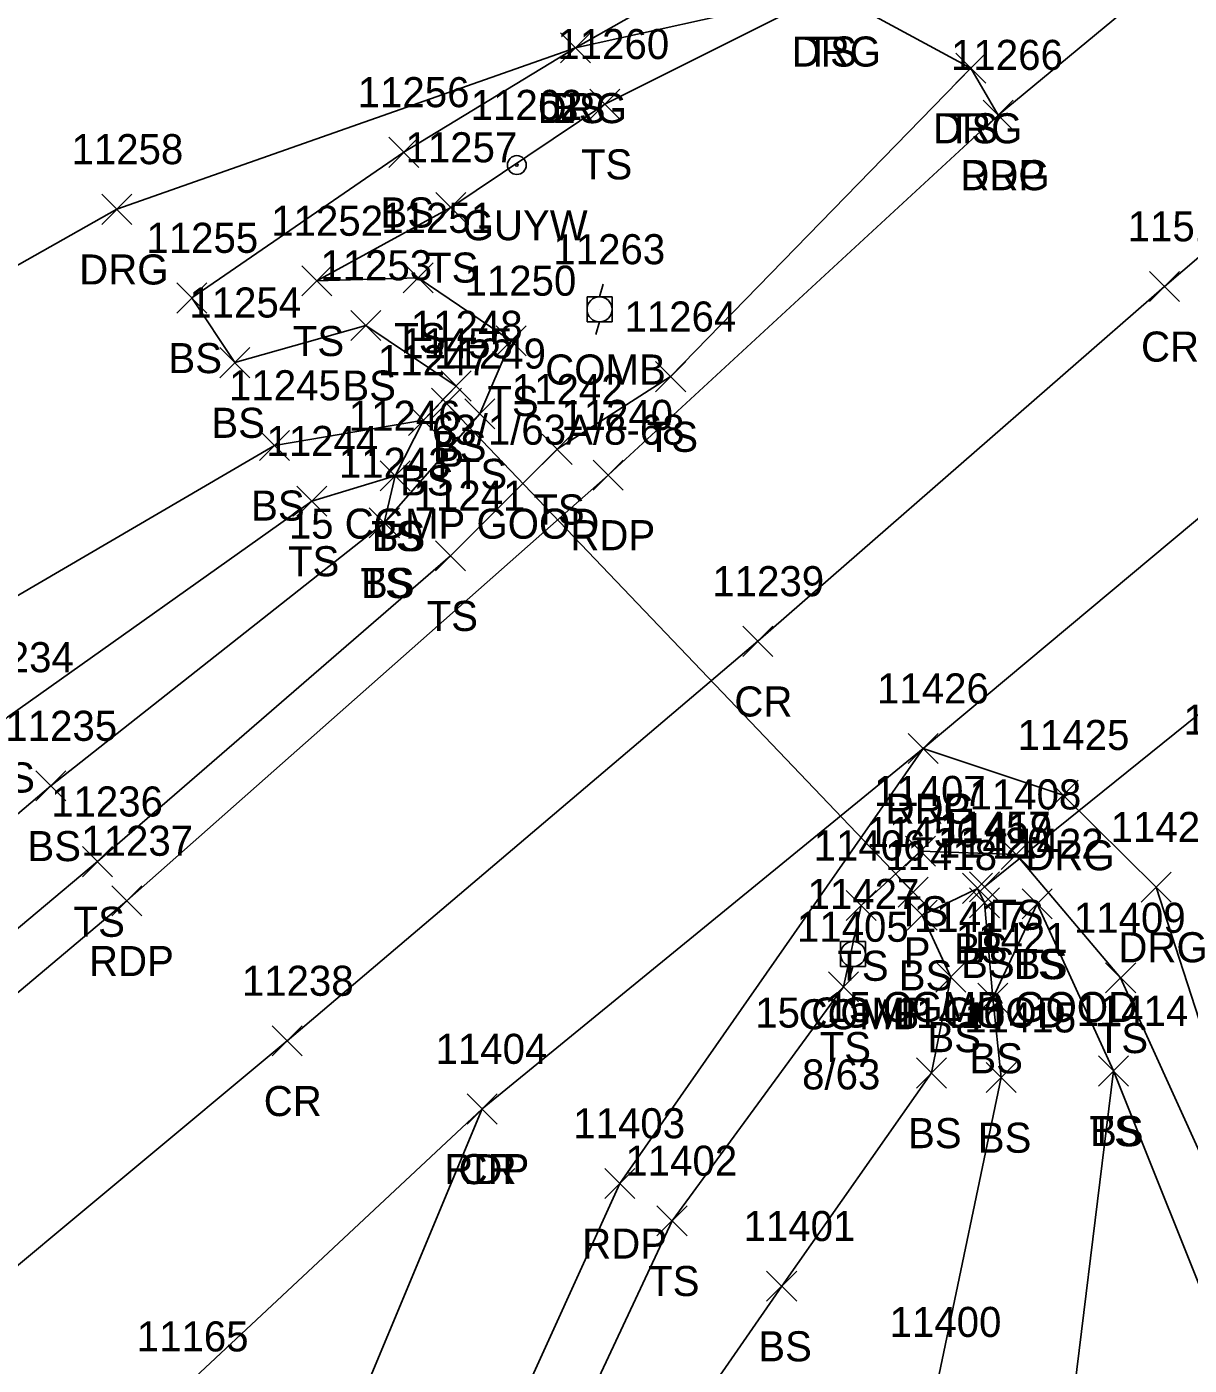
# Model space of a CAD drawing. Extents: x 1475671 to 1477951, y 592661 to 593821.
# Drawn here: x 1476858.4 to 1476935.7, y 593335.9 to 593424.9 of the extents above; entities that cross this region are included whole.
import ezdxf

# ---------------------------------------------------------------- set-up
doc = ezdxf.new("R2010")
doc.units = 0
for name, color, linetype in [('D_A', 7, 'Continuous'), ('D_C', 7, 'Continuous'), ('D_I', 7, 'Continuous'), ('D_TIC', 7, 'Continuous'), ('DCP', 7, 'Continuous'), ('L_A', 7, 'Continuous'), ('L_I', 7, 'Continuous'), ('L_TIC', 7, 'Continuous'), ('LELB', 7, 'Continuous'), ('P_A', 7, 'Continuous'), ('P_I', 7, 'Continuous'), ('P_TIC', 7, 'Continuous'), ('PET', 7, 'Continuous'), ('PRC', 7, 'Continuous'), ('R_A', 7, 'Continuous'), ('R_I', 7, 'Continuous'), ('R_TIC', 7, 'Continuous'), ('RDG', 7, 'Continuous'), ('U_A', 7, 'Continuous'), ('U_C', 7, 'Continuous'), ('U_I', 7, 'Continuous'), ('UP', 7, 'Continuous'), ('UPGW', 7, 'Continuous')]:
    doc.layers.add(name, color=color, linetype=linetype)

msp = doc.modelspace()

# ---------------------------------------------------------------- linework, layer by layer
at = {"layer": 'D_TIC'}
for points in [[(1476885.297, 593398.907), (1476887.297, 593400.907)], [(1476887.297, 593398.907), (1476885.297, 593400.907)], [(1476916.326, 593366.395), (1476918.326, 593368.395)], [(1476918.326, 593366.395), (1476916.326, 593368.395)], [(1476921.075, 593366.764), (1476923.075, 593368.764)], [(1476923.075, 593366.764), (1476921.075, 593368.764)]]:
    msp.add_lwpolyline(points, dxfattribs=at)
at = {"layer": 'DCP'}
for points in [[(1476886.297, 593399.907), (1476917.326, 593367.395)], [(1476922.075, 593367.764), (1476945.815, 593386.869)]]:
    msp.add_lwpolyline(points, dxfattribs=at)
at = {"layer": 'L_TIC'}
for points in [[(1476893.866, 593422.541), (1476895.866, 593424.541)], [(1476895.866, 593422.541), (1476893.866, 593424.541)], [(1476920.171, 593421.2), (1476922.171, 593423.2)], [(1476922.171, 593421.2), (1476920.171, 593423.2)], [(1476895.826, 593418.8), (1476897.826, 593420.8)], [(1476897.826, 593418.8), (1476895.826, 593420.8)], [(1476882.461, 593415.601), (1476884.461, 593417.601)], [(1476884.461, 593415.601), (1476882.461, 593417.601)], [(1476885.588, 593411.936), (1476887.588, 593413.936)], [(1476887.588, 593411.936), (1476885.588, 593413.936)], [(1476876.659, 593407.051), (1476878.659, 593409.051)], [(1476878.659, 593407.051), (1476876.659, 593409.051)], [(1476883.407, 593407.246), (1476885.407, 593409.246)], [(1476885.407, 593407.246), (1476883.407, 593409.246)], [(1476868.355, 593405.915), (1476870.355, 593407.915)], [(1476870.355, 593405.915), (1476868.355, 593407.915)], [(1476879.922, 593404.091), (1476881.922, 593406.091)], [(1476881.922, 593404.091), (1476879.922, 593406.091)], [(1476889.599, 593403.065), (1476891.599, 593405.065)], [(1476891.599, 593403.065), (1476889.599, 593405.065)], [(1476871.209, 593401.613), (1476873.209, 593403.613)], [(1476873.209, 593401.613), (1476871.209, 593403.613)], [(1476900.202, 593400.682), (1476902.202, 593402.682)], [(1476902.202, 593400.682), (1476900.202, 593402.682)], [(1476885.944, 593400.061), (1476887.944, 593402.061)], [(1476887.944, 593400.061), (1476885.944, 593402.061)], [(1476887.502, 593398.218), (1476889.502, 593400.218)], [(1476889.502, 593398.218), (1476887.502, 593400.218)], [(1476883.755, 593397.78), (1476885.755, 593399.78)], [(1476885.755, 593397.78), (1476883.755, 593399.78)], [(1476883.755, 593397.78), (1476885.755, 593399.78)], [(1476885.755, 593397.78), (1476883.755, 593399.78)], [(1476873.852, 593396.11), (1476875.852, 593398.11)], [(1476875.852, 593396.11), (1476873.852, 593398.11)], [(1476892.658, 593395.85), (1476894.658, 593397.85)], [(1476894.658, 593395.85), (1476892.658, 593397.85)], [(1476881.87, 593394.083), (1476883.87, 593396.083)], [(1476883.87, 593394.083), (1476881.87, 593396.083)], [(1476881.87, 593394.083), (1476883.87, 593396.083)], [(1476883.87, 593394.083), (1476881.87, 593396.083)], [(1476876.337, 593392.408), (1476878.337, 593394.408)], [(1476878.337, 593392.408), (1476876.337, 593394.408)], [(1476881.156, 593390.956), (1476883.156, 593392.956)], [(1476883.156, 593390.956), (1476881.156, 593392.956)], [(1476881.156, 593390.956), (1476883.156, 593392.956)], [(1476883.156, 593390.956), (1476881.156, 593392.956)], [(1476885.56, 593388.771), (1476887.56, 593390.771)], [(1476887.56, 593388.771), (1476885.56, 593390.771)], [(1476858.972, 593373.464), (1476860.972, 593375.464)], [(1476860.972, 593373.464), (1476858.972, 593375.464)], [(1476916.831, 593369.133), (1476918.831, 593371.133)], [(1476918.831, 593369.133), (1476916.831, 593371.133)], [(1476923.184, 593368.902), (1476925.184, 593370.902)], [(1476925.184, 593368.902), (1476923.184, 593370.902)], [(1476862.072, 593368.432), (1476864.072, 593370.432)], [(1476864.072, 593368.432), (1476862.072, 593370.432)], [(1476920.608, 593366.656), (1476922.608, 593368.656)], [(1476922.608, 593366.656), (1476920.608, 593368.656)], [(1476912.877, 593365.507), (1476914.877, 593367.507)], [(1476914.877, 593365.507), (1476912.877, 593367.507)], [(1476921.082, 593365.692), (1476923.082, 593367.692)], [(1476923.082, 593365.692), (1476921.082, 593367.692)], [(1476924.589, 593365.619), (1476926.589, 593367.619)], [(1476926.589, 593365.619), (1476924.589, 593367.619)], [(1476924.589, 593365.619), (1476926.589, 593367.619)], [(1476926.589, 593365.619), (1476924.589, 593367.619)], [(1476916.933, 593364.867), (1476918.933, 593366.867)], [(1476918.933, 593364.867), (1476916.933, 593366.867)], [(1476918.843, 593360.76), (1476920.843, 593362.76)], [(1476920.843, 593360.76), (1476918.843, 593362.76)], [(1476930.137, 593360.698), (1476932.137, 593362.698)], [(1476932.137, 593360.698), (1476930.137, 593362.698)], [(1476911.706, 593360.103), (1476913.706, 593362.103)], [(1476913.706, 593360.103), (1476911.706, 593362.103)], [(1476921.632, 593359.354), (1476923.632, 593361.354)], [(1476923.632, 593359.354), (1476921.632, 593361.354)], [(1476921.632, 593359.354), (1476923.632, 593361.354)], [(1476923.632, 593359.354), (1476921.632, 593361.354)], [(1476917.55, 593354.377), (1476919.55, 593356.377)], [(1476919.55, 593354.377), (1476917.55, 593356.377)], [(1476929.657, 593354.511), (1476931.657, 593356.511)], [(1476931.657, 593354.511), (1476929.657, 593356.511)], [(1476929.657, 593354.511), (1476931.657, 593356.511)], [(1476931.657, 593354.511), (1476929.657, 593356.511)], [(1476922.193, 593354.073), (1476924.193, 593356.073)], [(1476924.193, 593354.073), (1476922.193, 593356.073)], [(1476900.294, 593344.545), (1476902.294, 593346.545)], [(1476902.294, 593344.545), (1476900.294, 593346.545)], [(1476907.588, 593340.202), (1476909.588, 593342.202)], [(1476909.588, 593340.202), (1476907.588, 593342.202)]]:
    msp.add_lwpolyline(points, dxfattribs=at)
at = {"layer": 'LELB'}
for points in [[(1476660.789, 593199.46), (1476674.625, 593214.334), (1476703.919, 593243.374), (1476720.543, 593255.98), (1476751.698, 593282.608), (1476781.768, 593307.792), (1476789.039, 593316.89), (1476807.892, 593333.244), (1476839.71, 593357.282), (1476859.972, 593374.464), (1476882.156, 593391.956), (1476882.87, 593395.083), (1476884.755, 593398.78), (1476886.944, 593401.061), (1476880.922, 593405.091), (1476872.209, 593402.613), (1476869.355, 593406.915), (1476883.461, 593416.601), (1476894.866, 593423.541), (1476922.159, 593439.01), (1476941.743, 593451.298), (1476958.297, 593465.188), (1476973.773, 593478.901)], [(1476882.156, 593391.956), (1476888.502, 593399.218), (1476890.599, 593404.065), (1476884.407, 593408.246), (1476877.659, 593408.051), (1476886.588, 593412.936), (1476896.826, 593419.8), (1476911.767, 593427.302)], [(1476525.71, 593116.601), (1476535.993, 593117.469), (1476564.386, 593135.958), (1476604.974, 593161.161), (1476624.83, 593173.855), (1476638.095, 593183.34), (1476660.789, 593199.46), (1476676.812, 593212.322), (1476707.127, 593238.69), (1476723.806, 593252.602), (1476754.144, 593278.445), (1476785.314, 593303.015), (1476812.795, 593326.193), (1476842.986, 593352.592), (1476863.072, 593369.432), (1476886.56, 593389.771), (1476893.658, 593396.85), (1476901.202, 593401.682), (1476921.171, 593422.2)], [(1476709.495, 593251.895), (1476704.625, 593270.283), (1476699.336, 593285.299), (1476723.206, 593287.692), (1476755.774, 593298.715), (1476777.045, 593314.27), (1476785.102, 593323.825), (1476803.07, 593341.346), (1476835.489, 593361.817), (1476853.06, 593384.39), (1476874.852, 593397.11), (1476884.755, 593398.78)], [(1476716.549, 593257.089), (1476712.453, 593265.925), (1476725.15, 593279.889), (1476757.784, 593295.948), (1476779.661, 593309.613), (1476787.043, 593319.519), (1476805.638, 593337.64), (1476837.492, 593359.288), (1476857.09, 593379.028), (1476877.337, 593393.408), (1476882.87, 593395.083)], [(1476864.596, 593261.544), (1476874.406, 593280.956), (1476883.326, 593306.159), (1476889.408, 593320.173), (1476901.294, 593345.545), (1476912.706, 593361.103), (1476913.877, 593366.507), (1476917.831, 593370.133), (1476924.184, 593369.902), (1476931.137, 593361.698), (1476938.467, 593345.55), (1476942.006, 593327.254), (1476944.942, 593325.577)], [(1476844.894, 593161.773), (1476849.57, 593180.801), (1476849.133, 593190.537), (1476855.621, 593209.869), (1476862.346, 593222.468), (1476869.867, 593249.684), (1476878.563, 593271.726), (1476877.883, 593280.964), (1476889.823, 593301.597), (1476893.103, 593318.837), (1476908.588, 593341.202), (1476918.55, 593355.377), (1476919.843, 593361.76), (1476917.933, 593365.867), (1476921.608, 593367.656), (1476922.082, 593366.692), (1476922.632, 593360.354), (1476925.589, 593366.619)], [(1476899.077, 593309.056), (1476911.585, 593312.345), (1476927.309, 593328.265), (1476930.657, 593355.511), (1476925.589, 593366.619)], [(1476882.629, 593203.646), (1476875.738, 593222.23), (1476869.867, 593249.684), (1476888.771, 593269.404), (1476896.324, 593282.962), (1476889.823, 593301.597), (1476899.077, 593309.056), (1476918.958, 593334.823), (1476923.193, 593355.073), (1476922.632, 593360.354)], [(1476942.006, 593327.254), (1476938.092, 593336.974), (1476930.657, 593355.511)]]:
    msp.add_lwpolyline(points, dxfattribs=at)
at = {"layer": 'P_TIC'}
for points in [[(1476921.982, 593418.08), (1476923.982, 593420.08)], [(1476923.982, 593418.08), (1476921.982, 593420.08)], [(1476933.059, 593406.682), (1476935.059, 593408.682)], [(1476935.059, 593406.682), (1476933.059, 593408.682)], [(1476896.041, 593394.14), (1476898.041, 593396.14)], [(1476898.041, 593394.14), (1476896.041, 593396.14)], [(1476906.008, 593383.083), (1476908.008, 593385.083)], [(1476908.008, 593383.083), (1476906.008, 593385.083)], [(1476917.008, 593375.949), (1476919.008, 593377.949)], [(1476919.008, 593375.949), (1476917.008, 593377.949)], [(1476917.008, 593375.949), (1476919.008, 593377.949)], [(1476919.008, 593375.949), (1476917.008, 593377.949)], [(1476864.022, 593365.821), (1476866.022, 593367.821)], [(1476866.022, 593365.821), (1476864.022, 593367.821)], [(1476874.702, 593356.51), (1476876.702, 593358.51)], [(1476876.702, 593356.51), (1476874.702, 593358.51)], [(1476887.665, 593351.984), (1476889.665, 593353.984)], [(1476889.665, 593351.984), (1476887.665, 593353.984)], [(1476887.665, 593351.984), (1476889.665, 593353.984)], [(1476889.665, 593351.984), (1476887.665, 593353.984)], [(1476896.828, 593347.035), (1476898.828, 593349.035)], [(1476898.828, 593347.035), (1476896.828, 593349.035)]]:
    msp.add_lwpolyline(points, dxfattribs=at)
at = {"layer": 'PET'}
for points in [[(1476493.608, 593061.898), (1476518.902, 593073.258), (1476550.122, 593088.216), (1476579.1, 593105.347), (1476612.568, 593127.792), (1476627.642, 593138.007), (1476653.647, 593155.862), (1476677.366, 593174.623), (1476705.428, 593196.668), (1476722.658, 593210.687), (1476749.608, 593233.446), (1476768.814, 593249.961), (1476797.5, 593274.025), (1476824.823, 593297.545), (1476844.998, 593315.289), (1476868.192, 593333.861), (1476888.665, 593352.984), (1476918.008, 593376.949), (1476944.228, 593398.872), (1476967.732, 593418.704), (1476998.53, 593444.473)], [(1476459.251, 593078.48), (1476508.394, 593100.167), (1476518.15, 593105.127), (1476565.375, 593131.075), (1476607.427, 593157.454), (1476640.246, 593180.542), (1476678.206, 593210.569), (1476708.642, 593235.747), (1476725.67, 593249.833), (1476755.845, 593275.302), (1476786.304, 593300.734), (1476814.322, 593324.283), (1476845.049, 593350.022), (1476865.022, 593366.821), (1476897.041, 593395.14), (1476922.982, 593419.08), (1476952.357, 593443.372)], [(1476852.053, 593085.532), (1476845.731, 593108.152), (1476841.009, 593134.776), (1476840.064, 593162.08), (1476843.402, 593187.725), (1476850.389, 593217.62), (1476860.984, 593253.107), (1476864.596, 593261.544), (1476871.787, 593281.345), (1476880.284, 593307.27), (1476885.632, 593321.184), (1476897.828, 593348.035), (1476918.008, 593376.949)]]:
    msp.add_lwpolyline(points, dxfattribs=at)
at = {"layer": 'PRC'}
for points in [[(1476461.982, 593064.616), (1476520.699, 593090.525), (1476540.789, 593101.338), (1476577.672, 593121.61), (1476614.511, 593145.687), (1476649.358, 593170.811), (1476687.024, 593200.014), (1476716.688, 593224.246), (1476733.583, 593238.31), (1476760.901, 593261.207), (1476795.35, 593290.137), (1476823.06, 593313.512), (1476854.069, 593339.52), (1476875.702, 593357.51), (1476907.008, 593384.083), (1476934.059, 593407.682), (1476963.455, 593432.806)], [(1476853.405, 593046.517), (1476841.597, 593084.281), (1476835.778, 593107.148), (1476831.697, 593132.513), (1476830.839, 593162.784), (1476833.453, 593190.917), (1476841.307, 593223.687), (1476851.494, 593256.156), (1476861.318, 593283.91), (1476867.447, 593299.574), (1476876.221, 593323.155), (1476888.665, 593352.984)]]:
    msp.add_lwpolyline(points, dxfattribs=at)
at = {"layer": 'R_TIC'}
for points in [[(1476893.866, 593422.541), (1476895.866, 593424.541)], [(1476895.866, 593422.541), (1476893.866, 593424.541)], [(1476920.171, 593421.2), (1476922.171, 593423.2)], [(1476922.171, 593421.2), (1476920.171, 593423.2)], [(1476921.982, 593418.08), (1476923.982, 593420.08)], [(1476923.982, 593418.08), (1476921.982, 593420.08)], [(1476863.371, 593411.811), (1476865.371, 593413.811)], [(1476865.371, 593411.811), (1476863.371, 593413.811)], [(1476917.008, 593375.949), (1476919.008, 593377.949)], [(1476919.008, 593375.949), (1476917.008, 593377.949)], [(1476926.304, 593372.855), (1476928.304, 593374.855)], [(1476928.304, 593372.855), (1476926.304, 593374.855)], [(1476932.497, 593366.738), (1476934.497, 593368.738)], [(1476934.497, 593366.738), (1476932.497, 593368.738)]]:
    msp.add_lwpolyline(points, dxfattribs=at)
at = {"layer": 'RDG'}
for points in [[(1476808.504, 593366.527), (1476820.243, 593380.245), (1476839.807, 593398.957), (1476864.371, 593412.811), (1476894.866, 593423.541), (1476911.767, 593427.302), (1476921.171, 593422.2), (1476922.982, 593419.08)], [(1476850.389, 593217.62), (1476855.621, 593209.869), (1476871.373, 593205.698), (1476882.629, 593203.646), (1476898.321, 593201.519), (1476908.104, 593203.868), (1476921.634, 593214.391), (1476929.61, 593231.447), (1476934.181, 593252.228), (1476938.782, 593270.03), (1476944.381, 593296.102), (1476944.942, 593325.577), (1476942.867, 593338.882), (1476933.497, 593367.738), (1476927.304, 593373.855), (1476918.008, 593376.949)]]:
    msp.add_lwpolyline(points, dxfattribs=at)
at = {"layer": 'UP'}
for p, q in [((1476896.722, 593407.825), (1476896.472, 593406.992)), ((1476895.639, 593405.325), (1476895.639, 593406.992)), ((1476895.639, 593406.992), (1476897.305, 593406.992)), ((1476897.305, 593406.992), (1476897.305, 593405.325)), ((1476896.472, 593406.158), (1476896.472, 593406.158)), ((1476897.305, 593405.325), (1476895.639, 593405.325)), ((1476896.222, 593404.492), (1476896.472, 593405.325)), ((1476913.581, 593364.95), (1476913.331, 593364.117)), ((1476912.498, 593362.45), (1476912.498, 593364.117)), ((1476912.498, 593364.117), (1476914.165, 593364.117)), ((1476914.165, 593364.117), (1476914.165, 593362.45)), ((1476913.331, 593363.283), (1476913.331, 593363.283)), ((1476914.165, 593362.45), (1476912.498, 593362.45)), ((1476913.081, 593361.617), (1476913.331, 593362.45))]:
    msp.add_line(p, q, dxfattribs=at)
for centre in [(1476896.472, 593406.158), (1476913.331, 593363.283)]:
    msp.add_circle(centre, 0.833, dxfattribs=at)
at = {"layer": 'UPGW'}
for radius in [0.625, 0.0833]:
    msp.add_circle((1476890.973, 593415.754), radius, dxfattribs=at)

# ---------------------------------------------------------------- texts
at = {"layer": 'D_A'}
for p in [(1476885.675, 593394.907), (1476916.704, 593362.395), (1476921.452, 593362.764)]:
    msp.add_text('P', height=2, dxfattribs=at).set_placement(p)
at = {"layer": 'D_C'}
for p in [(1476875.801, 593390.907), (1476935.319, 593377.869), (1476906.83, 593358.395), (1476911.578, 593358.764)]:
    msp.add_text('15 CGMP GOOD', height=2, dxfattribs=at).set_placement(p)
at = {"layer": 'D_I'}
for s, p in [('11455', (1476883.273, 593402.907)), ('11456', (1476914.247, 593370.395)), ('11457', (1476919.051, 593370.764))]:
    msp.add_text(s, height=2, dxfattribs=at).set_placement(p)
at = {"layer": 'L_A'}
for s, p in [('TS', (1476910.176, 593422.302)), ('BS', (1476893.307, 593418.541)), ('TS', (1476919.581, 593417.2)), ('TS', (1476895.235, 593414.8)), ('BS', (1476881.902, 593411.601)), ('TS', (1476884.997, 593407.936)), ('TS', (1476876.068, 593403.051)), ('TS', (1476882.816, 593403.246)), ('BS', (1476867.796, 593401.915)), ('BS', (1476879.363, 593400.091)), ('TS', (1476889.009, 593399.065)), ('BS', (1476870.65, 593397.613)), ('TS', (1476899.611, 593396.682)), ('BS', (1476885.385, 593396.061)), ('BS', (1476883.196, 593393.78)), ('BS', (1476883.196, 593393.78)), ('TS', (1476886.911, 593394.218)), ('BS', (1476873.293, 593392.11)), ('TS', (1476892.067, 593391.85)), ('TS', (1476881.279, 593390.083)), ('BS', (1476881.311, 593390.083)), ('TS', (1476875.746, 593388.408)), ('TS', (1476880.566, 593386.956)), ('BS', (1476880.597, 593386.956)), ('TS', (1476884.969, 593384.771)), ('TS', (1476855.5, 593374.028)), ('BS', (1476858.413, 593369.464)), ('TS', (1476916.241, 593365.133)), ('TS', (1476861.482, 593364.432)), ('TS', (1476922.593, 593364.902)), ('BS', (1476920.049, 593362.656)), ('TS', (1476912.286, 593361.507)), ('BS', (1476920.523, 593361.692)), ('TS', (1476923.999, 593361.619)), ('BS', (1476924.03, 593361.619)), ('BS', (1476916.374, 593360.867)), ('BS', (1476918.284, 593356.76)), ('TS', (1476929.546, 593356.698)), ('TS', (1476911.115, 593356.103)), ('BS', (1476921.073, 593355.354)), ('BS', (1476921.073, 593355.354)), ('BS', (1476916.991, 593350.377)), ('BS', (1476921.634, 593350.073)), ('TS', (1476929.066, 593350.511)), ('BS', (1476929.098, 593350.511)), ('TS', (1476899.704, 593340.545)), ('BS', (1476907.029, 593336.202))]:
    msp.add_text(s, height=2, dxfattribs=at).set_placement(p)
at = {"layer": 'L_I'}
for s, p in [('11260', (1476893.669, 593422.8)), ('11256', (1476880.383, 593419.601)), ('11257', (1476883.564, 593415.936)), ('11252', (1476874.635, 593411.051)), ('11251', (1476881.95, 593411.246)), ('11255', (1476866.331, 593409.915)), ('11253', (1476877.898, 593408.091)), ('11250', (1476887.489, 593407.065)), ('11254', (1476869.186, 593405.613)), ('11264', (1476898.131, 593404.682)), ('11248', (1476883.92, 593404.061)), ('11247', (1476881.731, 593401.78)), ('11247', (1476881.731, 593401.78)), ('11249', (1476885.47, 593402.218)), ('11245', (1476871.828, 593400.11)), ('11242', (1476890.634, 593399.85)), ('11246', (1476879.791, 593398.083)), ('11246', (1476879.791, 593398.083)), ('11244', (1476874.313, 593396.408)), ('11243', (1476879.132, 593394.956)), ('11243', (1476879.132, 593394.956)), ('11241', (1476884.103, 593392.771)), ('11234', (1476854.067, 593382.028)), ('11235', (1476856.948, 593377.464)), ('11407', (1476914.729, 593373.133)), ('11236', (1476859.994, 593372.432)), ('11408', (1476921.081, 593372.902)), ('11419', (1476919.143, 593370.656)), ('11406', (1476910.719, 593369.507)), ('11420', (1476918.972, 593369.692)), ('11422', (1476922.566, 593369.619)), ('11422', (1476922.566, 593369.619)), ('11418', (1476915.477, 593368.867)), ('11417', (1476917.386, 593364.76)), ('11409', (1476928.026, 593364.698)), ('11405', (1476909.604, 593364.103)), ('11421', (1476920.175, 593363.354)), ('11421', (1476920.175, 593363.354)), ('11416', (1476916.038, 593358.377)), ('11415', (1476920.737, 593358.073)), ('11414', (1476928.2, 593358.511)), ('11414', (1476928.2, 593358.511)), ('11402', (1476898.192, 593348.545)), ('11401', (1476906.053, 593344.202)), ('11400', (1476915.769, 593337.823))]:
    msp.add_text(s, height=2, dxfattribs=at).set_placement(p)
at = {"layer": 'P_A'}
for s, p in [('RDP', (1476920.47, 593414.08)), ('CR', (1476932.492, 593402.682)), ('RDP', (1476894.529, 593390.14)), ('CR', (1476905.441, 593379.083)), ('RDP', (1476915.496, 593371.949)), ('RDP', (1476915.496, 593371.949)), ('RDP', (1476862.511, 593361.821)), ('CR', (1476874.136, 593352.51)), ('RDP', (1476886.153, 593347.984)), ('CR', (1476887.098, 593347.984)), ('RDP', (1476895.317, 593343.035))]:
    msp.add_text(s, height=2, dxfattribs=at).set_placement(p)
at = {"layer": 'P_I'}
for s, p in [('11266', (1476919.856, 593422.08)), ('11514', (1476931.603, 593410.682)), ('11240', (1476893.93, 593398.14)), ('11239', (1476903.976, 593387.083)), ('11426', (1476914.929, 593379.949)), ('11426', (1476914.929, 593379.949)), ('11237', (1476861.999, 593369.821)), ('11238', (1476872.679, 593360.51)), ('11404', (1476885.562, 593355.984)), ('11404', (1476885.562, 593355.984)), ('11403', (1476894.726, 593351.035)), ('11165', (1476865.688, 593336.861)), ('11165', (1476865.688, 593336.861))]:
    msp.add_text(s, height=2, dxfattribs=at).set_placement(p)
at = {"layer": 'R_A'}
for p in [(1476909.255, 593422.302), (1476892.354, 593418.541), (1476918.659, 593417.2), (1476920.47, 593414.08), (1476861.859, 593407.811), (1476915.496, 593371.949), (1476924.792, 593368.855), (1476930.985, 593362.738)]:
    msp.add_text('DRG', height=2, dxfattribs=at).set_placement(p)
at = {"layer": 'R_I'}
for s, p in [('11266', (1476919.856, 593422.08)), ('11258', (1476861.347, 593415.811)), ('11426', (1476914.929, 593379.949)), ('11425', (1476924.281, 593376.855)), ('11424', (1476930.473, 593370.738))]:
    msp.add_text(s, height=2, dxfattribs=at).set_placement(p)
at = {"layer": 'U_A'}
for s, p in [('GUYW', (1476887.366, 593410.754)), ('COMB', (1476892.858, 593401.158)), ('COMB', (1476909.717, 593358.283))]:
    msp.add_text(s, height=2, dxfattribs=at).set_placement(p)
at = {"layer": 'U_C'}
for s, p in [('63/1/63A/8-68', (1476885.322, 593397.158)), ('8/63', (1476909.946, 593354.283))]:
    msp.add_text(s, height=2, dxfattribs=at).set_placement(p)
at = {"layer": 'U_I'}
for s, p in [('11262', (1476887.902, 593418.754)), ('11263', (1476893.401, 593409.158)), ('11427', (1476910.308, 593366.283))]:
    msp.add_text(s, height=2, dxfattribs=at).set_placement(p)

doc.saveas('drawing.dxf')
